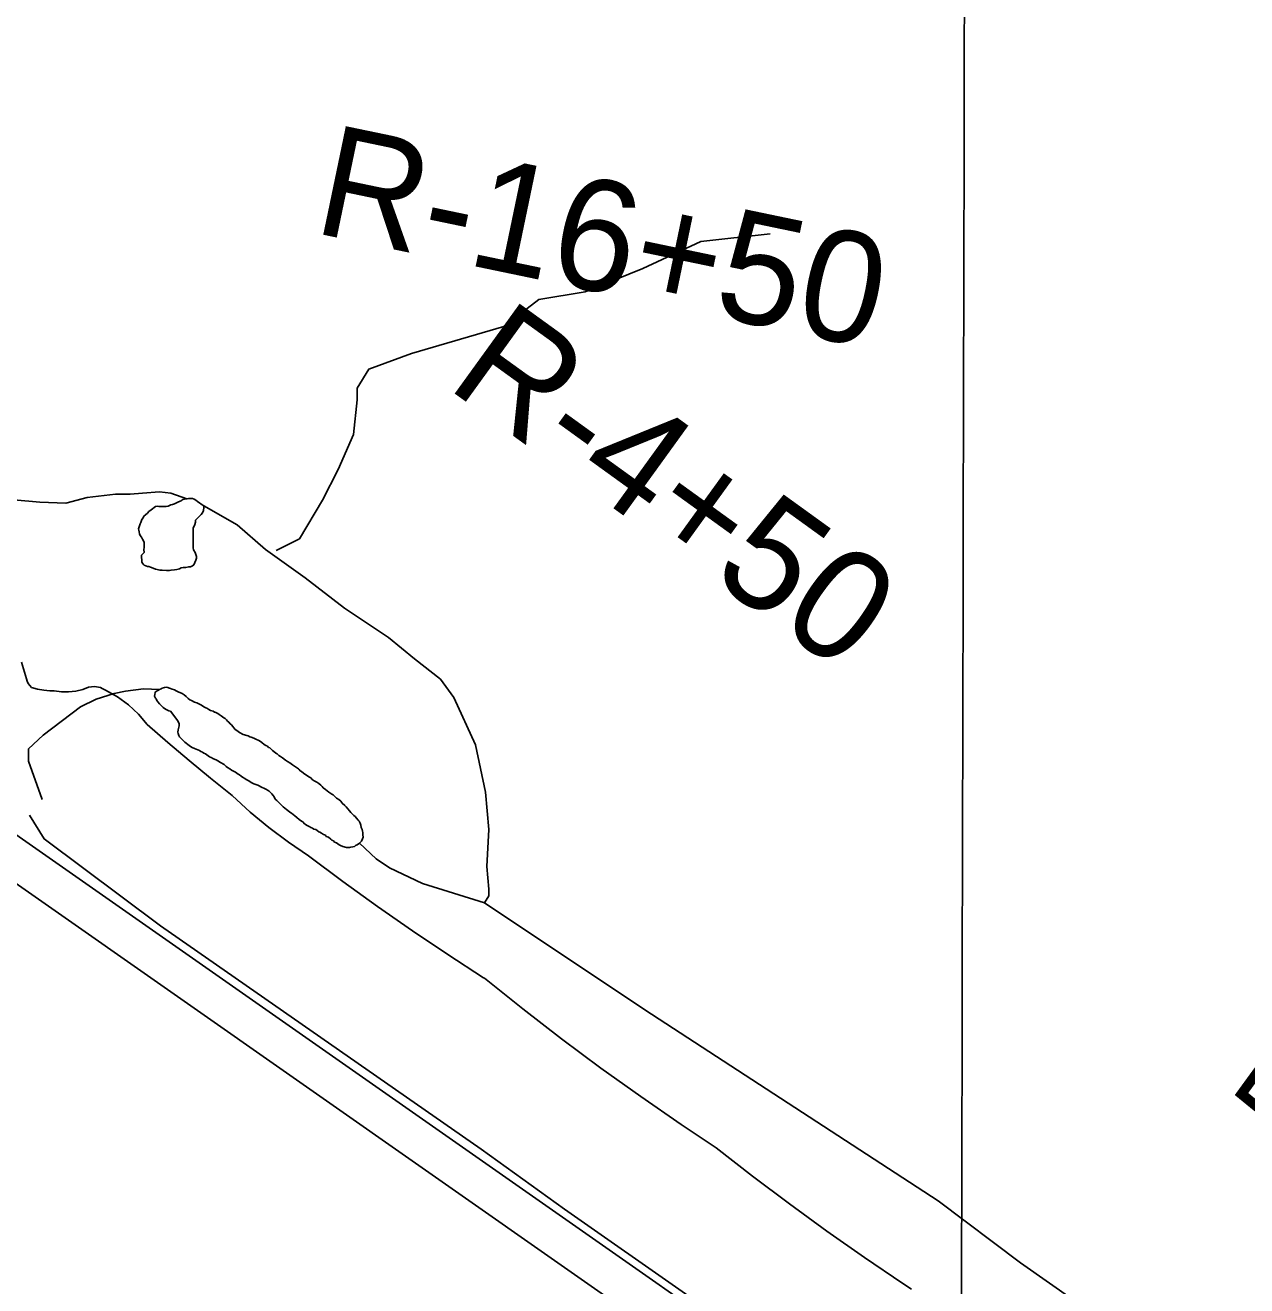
# Model space of a CAD drawing. Extents: x 3180038 to 3217926, y 922069 to 947485.
# Drawn here: x 3196637 to 3197551, y 937836 to 938779 of the extents above; entities that cross this region are included whole.
import ezdxf

# ---------------------------------------------------------------- set-up
doc = ezdxf.new("R2010")
doc.units = 0
for name, color, linetype in [('V-GRID-MAJR', 7, 'Continuous'), ('V-LEVE-TOET', 7, 'Continuous'), ('V-RIVR-RANG', 7, 'Continuous'), ('V-RIVR-RANG-IDEN', 7, 'Continuous'), ('V-SURV-LINE', 7, 'Continuous'), ('V-TOPO-SHOR', 7, 'Continuous')]:
    doc.layers.add(name, color=color, linetype=linetype)

msp = doc.modelspace()

# ---------------------------------------------------------------- linework, layer by layer
at = {"layer": 'V-GRID-MAJR'}
msp.add_spline([(3197313.65, 927489.31), (3197327.75, 933549.02), (3197341.86, 939612.09), (3197355.97, 945675.21), (3197355.98, 945678.53)], degree=3, dxfattribs=at)
at = {"layer": 'V-LEVE-TOET'}
for points in [[(3196634.54, 938302.67), (3196638.18, 938290.17), (3196638.68, 938288.38), (3196639.51, 938286.65), (3196640.65, 938285.07), (3196642.02, 938283.71), (3196646.51, 938282.45), (3196651.32, 938281.5), (3196655.7, 938281.05), (3196659.03, 938281.12), (3196664.37, 938280.39), (3196669.79, 938280.31), (3196675.2, 938280.9), (3196680.49, 938282.13), (3196684.54, 938283.88), (3196689.09, 938284.41), (3196693.6, 938283.57), (3196694.85, 938282.98), (3196697.49, 938281.56), (3196706.34, 938276.67), (3196714.58, 938270.7), (3196722.02, 938263.76), (3196728.5, 938256.01), (3196744.1, 938242.34), (3196759.9, 938228.89), (3196775.9, 938215.67), (3196792.09, 938202.7), (3196805.61, 938190.44), (3196819.7, 938178.81), (3196834.31, 938167.84), (3196849.39, 938157.58), (3196849.36, 938157.6), (3196874.91, 938138.46), (3196900.79, 938119.76), (3196926.99, 938101.52), (3196953.5, 938083.73), (3196980.32, 938066.41), (3196980.95, 938066.02), (3196980.95, 938066.02), (3197009.6, 938043.13), (3197038.64, 938020.75), (3197068.08, 937998.88), (3197097.89, 937977.53), (3197128.06, 937956.7), (3197154.43, 937939.13), (3197154.43, 937939.13), (3197181.64, 937917.9), (3197209.22, 937897.15), (3197237.15, 937876.87)], [(3197237.15, 937876.87), (3197265.42, 937857.07), (3197294.02, 937837.75), (3197300.59, 937833.42)]]:
    msp.add_lwpolyline(points, dxfattribs=at)
at = {"layer": 'V-SURV-LINE'}
for points in [[(3196565.14, 938219.12), (3197662.23, 937451.25)], [(3197645.03, 937426.68), (3196547.94, 938194.54)]]:
    msp.add_lwpolyline(points, dxfattribs=at)
at = {"layer": 'V-TOPO-SHOR'}
for points in [[(3196825.17, 938386.2), (3196842.5, 938394.86), (3196859.83, 938423.74), (3196871.38, 938446.85), (3196882.93, 938472.84), (3196885.82, 938498.83), (3196885.82, 938507.49), (3196894.49, 938521.93), (3196926.25, 938533.49), (3196995.56, 938553.7), (3197021.55, 938573.92), (3197056.21, 938579.69), (3197099.53, 938597.02), (3197142.85, 938617.24), (3197194.83, 938623.01)], [(3196621.14, 938420.15), (3196628.79, 938424.03), (3196648.21, 938422.34), (3196667.63, 938421.5), (3196683.68, 938425.72), (3196704.79, 938428.25), (3196715.77, 938428.25), (3196725.06, 938429.1), (3196737.72, 938429.94), (3196746.17, 938429.1), (3196758.26, 938424.73)], [(3196724.28, 938382.72), (3196726.29, 938384.52), (3196726.05, 938386.98), (3196726.27, 938388.32), (3196726.26, 938389.66), (3196726.24, 938392.12), (3196725.79, 938393.24), (3196725.11, 938394.58), (3196724.21, 938396.14), (3196723.31, 938397.47), (3196722.85, 938398.59), (3196722.62, 938400.15), (3196722.39, 938401.27), (3196722.16, 938402.39), (3196723.26, 938405.97), (3196723.7, 938407.09), (3196724.58, 938409.33), (3196725.47, 938410.68), (3196726.13, 938411.8), (3196727.24, 938412.93), (3196728.8, 938414.05), (3196729.91, 938415.4), (3196731.47, 938416.53), (3196734.81, 938419.01), (3196736.38, 938419.24), (3196737.5, 938419.02), (3196740.18, 938419.04), (3196741.3, 938419.05), (3196742.86, 938419.05), (3196744.2, 938419.28), (3196745.32, 938419.74), (3196746.21, 938420.19), (3196747.55, 938420.42), (3196749.11, 938421.1), (3196750.45, 938421.78), (3196752.01, 938422.46), (3196754.02, 938423.37), (3196754.62, 938423.85)], [(3196754.62, 938423.85), (3196755.13, 938424.27), (3196756.48, 938424.5), (3196758.26, 938424.73), (3196759.38, 938424.96), (3196761.17, 938424.97), (3196762.51, 938424.98), (3196763.63, 938424.54), (3196764.98, 938423.88), (3196766.32, 938422.76), (3196767.89, 938421.66), (3196768.79, 938420.99), (3196769.69, 938420.32), (3196771.04, 938419.66), (3196771.04, 938418.32), (3196770.83, 938416.08), (3196769.95, 938414.29), (3196768.84, 938413.16), (3196766.84, 938410.91), (3196764.84, 938408.89), (3196764.62, 938407.32), (3196764.19, 938405.53), (3196763.08, 938402.84), (3196762.88, 938399.94), (3196762.89, 938397.47), (3196762.9, 938395.01), (3196762.92, 938391.21), (3196762.94, 938388.08), (3196763.17, 938386.74), (3196764.53, 938384.51), (3196765.44, 938381.61), (3196765.44, 938380.49), (3196765.01, 938378.92), (3196763.46, 938375.34), (3196762.57, 938374.66), (3196761.01, 938373.98), (3196759.67, 938373.97), (3196757.43, 938373.29), (3196755.42, 938373.28), (3196754.08, 938373.05), (3196752.74, 938372.37), (3196750.73, 938371.91), (3196748.94, 938371.68), (3196746.49, 938371.44), (3196745.37, 938371.21), (3196744.25, 938371.2), (3196742.91, 938371.2), (3196739.78, 938371.4), (3196738.21, 938371.39), (3196734.85, 938372.27), (3196733.06, 938372.93), (3196731.04, 938373.59), (3196729.92, 938374.03), (3196728.8, 938374.25), (3196727.68, 938374.69), (3196726.34, 938375.13), (3196725.44, 938375.79), (3196724.54, 938377.35), (3196724.28, 938382.72)], [(3196771.04, 938419.66), (3196795.99, 938405.45), (3196817.11, 938386.87), (3196846.66, 938365.76), (3196876.22, 938342.96), (3196909.16, 938321), (3196928.58, 938304.96), (3196948, 938289.76), (3196958.14, 938276.24), (3196974.18, 938240.78), (3196981.78, 938205.31), (3196984.31, 938177.44), (3196982.63, 938149.57), (3196984.31, 938132.68), (3196984.31, 938127.61), (3196980.94, 938122.55), (3196934.49, 938136.9), (3196910, 938148.73), (3196899.87, 938155.48), (3196887.41, 938167.16)], [(3196649.9, 938199.82), (3196639.76, 938228.53), (3196639.76, 938237.82), (3196650.74, 938247.95), (3196678.61, 938269.07), (3196690.43, 938274.98), (3196703.95, 938279.2), (3196712.39, 938280.89), (3196725.9, 938282.58), (3196737.82, 938282.16)], [(3196770.99, 938269.15), (3196769.87, 938269.82), (3196768.75, 938270.71), (3196766.73, 938271.59), (3196765.61, 938272.03), (3196764.04, 938272.69), (3196761.8, 938273.8), (3196760.45, 938274.46), (3196759.33, 938275.35), (3196757.76, 938276.91), (3196756.18, 938278.24), (3196754.83, 938279.13), (3196751.7, 938280.45), (3196750.35, 938281.11), (3196749.01, 938281.78), (3196747.21, 938282.44), (3196746.09, 938282.88), (3196744.52, 938283.32), (3196744.07, 938283.54), (3196742.96, 938283.76), (3196741.62, 938283.52), (3196739.83, 938283.07), (3196738.94, 938282.61), (3196737.82, 938282.16), (3196736.48, 938281.48), (3196734.7, 938280.35), (3196734.48, 938279.91), (3196734.26, 938278.34), (3196734.05, 938277.22), (3196734.5, 938276.11), (3196734.73, 938275.66), (3196735.18, 938275.21), (3196735.86, 938273.87), (3196736.53, 938272.76), (3196737.66, 938271.43), (3196739.01, 938270.09), (3196739.9, 938269.42), (3196740.58, 938268.53), (3196742.15, 938267.43), (3196743.72, 938266.54), (3196744.84, 938266.1), (3196745.96, 938265.88), (3196751.59, 938258.76)], [(3196888.63, 938168.4), (3196888.97, 938168.74), (3196889.63, 938170.31), (3196890.07, 938171.65), (3196890.06, 938173.44), (3196889.83, 938175), (3196889.6, 938176.12), (3196889.37, 938177.24), (3196888.69, 938178.8), (3196888.45, 938180.59), (3196888, 938182.15), (3196887.09, 938183.49), (3196886.42, 938184.38), (3196885.29, 938185.71), (3196884.17, 938187.05), (3196883.27, 938187.94), (3196881.92, 938189.05), (3196881.02, 938190.16), (3196879.89, 938191.27), (3196878.77, 938192.83), (3196877.42, 938194.39), (3196876.52, 938195.28), (3196874.5, 938197.06), (3196873.37, 938198.61), (3196872.02, 938199.72), (3196870.23, 938200.83), (3196868.65, 938202.39), (3196867.75, 938203.28), (3196866.85, 938203.72), (3196864.61, 938205.27), (3196863.26, 938206.39), (3196861.91, 938207.27), (3196860.34, 938208.61), (3196859.44, 938209.49), (3196858.54, 938210.61), (3196856.97, 938211.72), (3196855.4, 938212.83), (3196853.6, 938213.71), (3196852.03, 938214.82), (3196850.91, 938215.93), (3196849.56, 938216.82), (3196847.76, 938217.93), (3196846.64, 938218.82), (3196844.4, 938220.59), (3196843.95, 938220.81), (3196843.05, 938221.26), (3196842.37, 938222.15), (3196841.7, 938222.81), (3196837.43, 938225.7), (3196836.31, 938226.58), (3196835.19, 938227.25), (3196833.62, 938228.13), (3196832.05, 938229.24), (3196829.8, 938231.02), (3196828.45, 938231.91), (3196827.11, 938232.79), (3196825.76, 938233.9), (3196824.86, 938234.57), (3196823.29, 938235.68), (3196822.39, 938236.57), (3196820.36, 938238.35), (3196819.47, 938238.79), (3196818.57, 938239.68), (3196817.45, 938240.12), (3196816.1, 938241.01), (3196814.3, 938242.56), (3196812.73, 938243.67), (3196811.61, 938244.11), (3196810.27, 938244.77), (3196808.47, 938245.66), (3196806.45, 938246.32), (3196805.34, 938246.76), (3196804.21, 938247.42), (3196803.09, 938247.64), (3196800.4, 938248.52), (3196797.71, 938249.85), (3196796.59, 938250.74), (3196795.69, 938251.4), (3196794.34, 938252.29), (3196793.44, 938253.4), (3196792.54, 938254.52), (3196791.64, 938255.63), (3196790.74, 938256.52), (3196789.62, 938257.63), (3196788.72, 938258.52), (3196787.82, 938259.41), (3196786.92, 938260.3), (3196785.8, 938260.96), (3196784.9, 938261.63), (3196784, 938262.3), (3196782.43, 938263.4), (3196781.31, 938264.07), (3196779.96, 938264.96), (3196779.29, 938265.17), (3196779.06, 938265.17), (3196777.94, 938265.84), (3196775.93, 938266.5), (3196774.58, 938267.16), (3196773.24, 938268.05), (3196772.34, 938268.49), (3196770.99, 938269.15)], [(3196751.59, 938258.76), (3196752.5, 938256.3), (3196752.51, 938254.96), (3196752.08, 938252.95), (3196751.86, 938251.83), (3196751.42, 938250.26), (3196751.65, 938249.14), (3196752.33, 938247.8), (3196752.78, 938246.69), (3196753.68, 938245.8), (3196755.25, 938244.24), (3196756.83, 938242.68), (3196759.97, 938240.24), (3196760.87, 938239.58), (3196762.22, 938238.69), (3196764.01, 938238.03), (3196767.6, 938236.48), (3196768.72, 938235.82), (3196769.84, 938235.16), (3196770.96, 938234.49), (3196772.09, 938234.05), (3196774.11, 938232.49), (3196775.23, 938231.83), (3196776.57, 938231.17), (3196778.15, 938230.28), (3196780.16, 938229.4), (3196781.51, 938228.73), (3196783.53, 938227.4), (3196786.22, 938226.08), (3196787.79, 938224.52), (3196788.69, 938223.86), (3196790.49, 938222.75), (3196791.61, 938221.86), (3196793.18, 938220.97), (3196794.53, 938220.31), (3196796.55, 938218.76), (3196797.67, 938218.31), (3196798.79, 938217.2), (3196799.92, 938216.54), (3196801.71, 938215.43), (3196802.61, 938214.77), (3196803.73, 938214.33), (3196804.63, 938213.66), (3196805.75, 938212.99), (3196806.87, 938212.33), (3196808.44, 938211.44), (3196811.35, 938210.56), (3196812.47, 938210.12), (3196813.6, 938209.24), (3196814.72, 938208.8), (3196815.84, 938208.36), (3196817.41, 938207.47), (3196818.98, 938206.58), (3196819.88, 938205.92), (3196820.78, 938205.03), (3196821.9, 938203.92), (3196822.8, 938202.8), (3196823.48, 938201.69), (3196824.38, 938200.13), (3196825.51, 938199.02), (3196827.76, 938196.79), (3196829.11, 938195.46), (3196830.23, 938194.35), (3196832.7, 938192.35), (3196833.82, 938191.46), (3196835.4, 938190.35), (3196836.52, 938189.46), (3196838.99, 938187.69), (3196840.56, 938186.35), (3196842.36, 938184.8), (3196843.93, 938183.69), (3196845.06, 938183.03), (3196846.18, 938181.69), (3196848.2, 938180.36), (3196849.32, 938179.92), (3196850.22, 938179.25), (3196851.12, 938178.81), (3196852.24, 938178.37), (3196853.36, 938177.7), (3196854.7, 938177.26), (3196855.82, 938176.6), (3196856.95, 938175.71), (3196857.85, 938175.27), (3196858.97, 938174.61), (3196860.54, 938173.72), (3196861.88, 938173.06), (3196862.56, 938172.16), (3196864.13, 938171.5), (3196865.92, 938170.17), (3196866.82, 938169.28), (3196867.95, 938168.84), (3196868.85, 938167.95), (3196870.19, 938167.29), (3196872.21, 938165.96), (3196873.33, 938165.29), (3196874.9, 938164.63), (3196877.59, 938163.98), (3196878.71, 938163.76), (3196880.05, 938163.77), (3196880.94, 938164.22), (3196882.51, 938164.45)], [(3197382.91, 937663.57), (3197133.79, 937828.24), (3197040.9, 937893.27), (3196978.4, 937938.03), (3196738.57, 938105.23), (3196651.59, 938170.26), (3196640.61, 938187.99)], [(3196882.51, 938164.45), (3196883.62, 938164.68), (3196884.51, 938165.36), (3196885.63, 938165.81), (3196887.41, 938167.16), (3196888.63, 938168.4)], [(3196980.94, 938122.55), (3197100.85, 938042.32), (3197320.42, 937899.6), (3197382.07, 937853.16), (3197461.45, 937797.42)]]:
    msp.add_lwpolyline(points, dxfattribs=at)

# ---------------------------------------------------------------- texts
at = {"layer": 'V-RIVR-RANG'}
msp.add_text('51.8', height=67, rotation=54.00833, dxfattribs=at).set_placement((3197592.22, 937933.27))
at = {"layer": 'V-RIVR-RANG-IDEN'}
for s, rotation, p in [('R-16+50', 348.24408, (3196851.39, 938624.25)), ('R-4+50', 324.14826, (3196951.29, 938508.86))]:
    msp.add_text(s, height=83, rotation=rotation, dxfattribs=at).set_placement(p)

doc.saveas('drawing.dxf')
